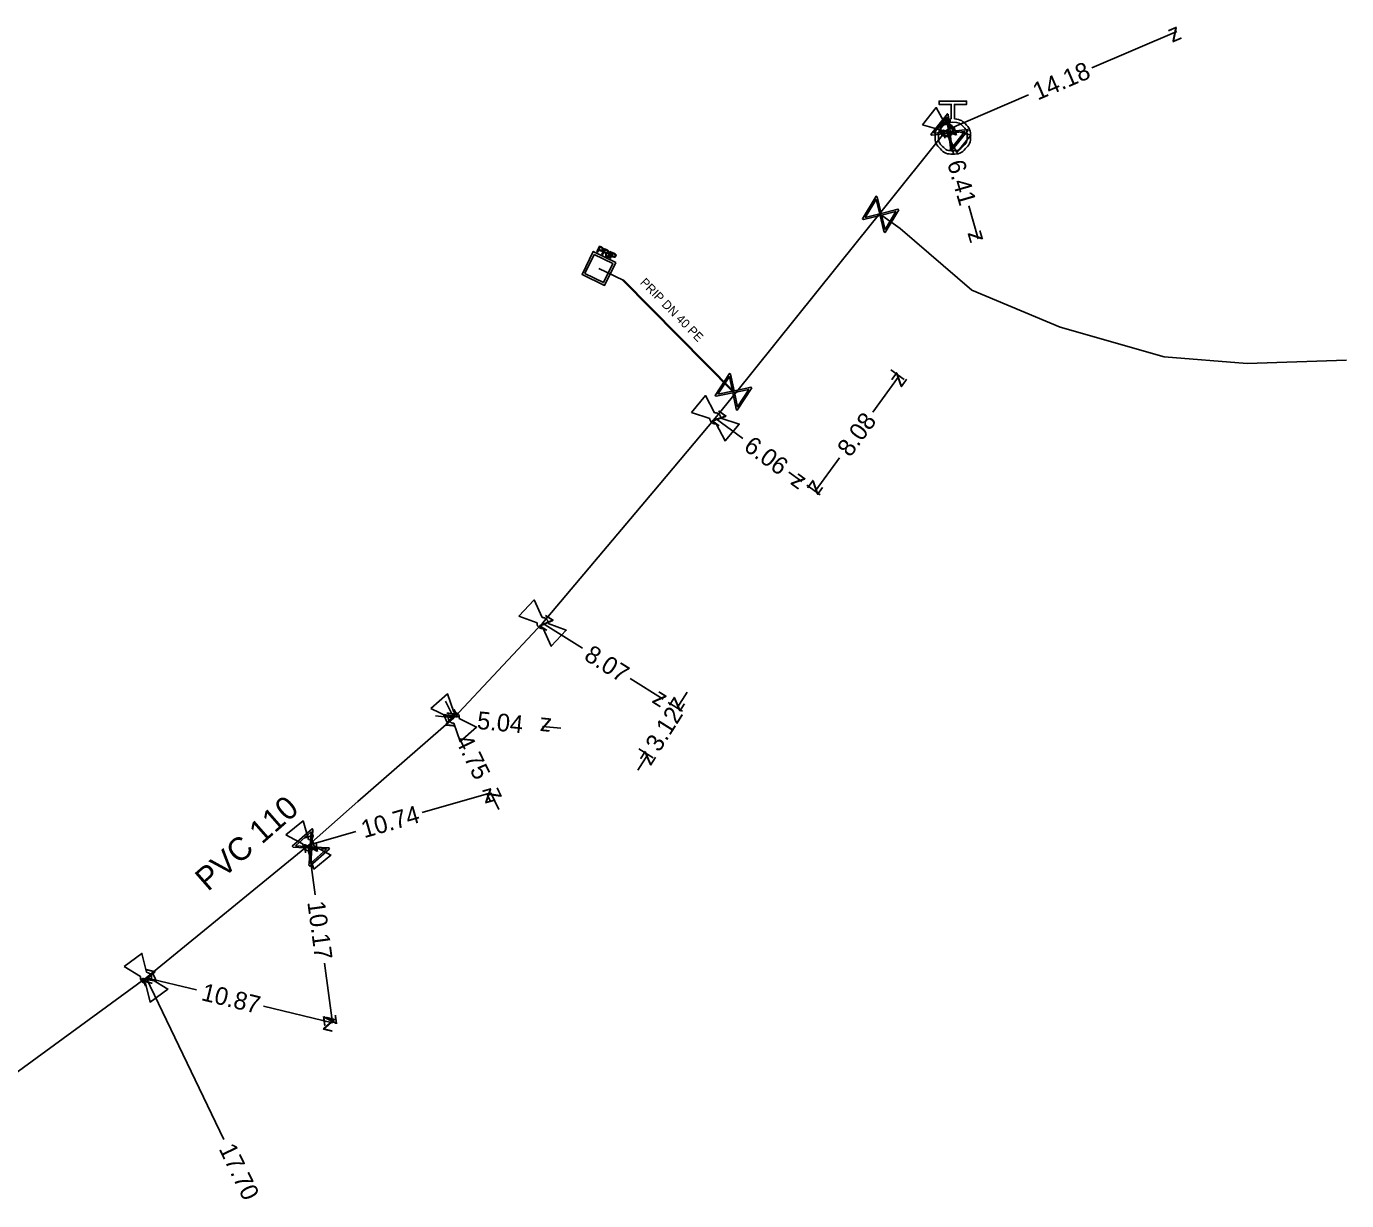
# Model space of a CAD drawing. Extents: x -643842 to -636370, y -1119190 to -1110210.
# Drawn here: x -637229 to -637154.3, y -1115924.6 to -1115858 of the extents above; entities that cross this region are included whole.
import ezdxf

# ---------------------------------------------------------------- set-up
doc = ezdxf.new("R2010")
doc.units = 0
for name, color, linetype in [('22', 7, 'Continuous'), ('Default', 7, 'Continuous'), ('Level 10', 7, 'Continuous'), ('Level 16', 7, 'Continuous'), ('Level 18', 7, 'Continuous'), ('Level 20', 7, 'Continuous'), ('Level 21', 7, 'Continuous'), ('Level 23', 7, 'Continuous'), ('Level 28', 7, 'Continuous'), ('Level 29', 7, 'Continuous'), ('Level 30', 7, 'Continuous'), ('Level 33', 7, 'Continuous')]:
    doc.layers.add(name, color=color, linetype=linetype)

msp = doc.modelspace()

# ---------------------------------------------------------------- linework, layer by layer
at = {"layer": 'Default'}
for points in [[(-637176.478, -1115863.274), (-637176.119, -1115863.303), (-637175.861, -1115863.563), (-637175.57, -1115863.856), (-637175.57, -1115864.272), (-637175.57, -1115864.686), (-637175.863, -1115864.978), (-637176.156, -1115865.27), (-637176.572, -1115865.27), (-637176.984, -1115865.27), (-637177.277, -1115864.978), (-637177.57, -1115864.686), (-637177.57, -1115864.272), (-637177.57, -1115863.856), (-637177.279, -1115863.563), (-637177.021, -1115863.301), (-637176.662, -1115863.274)], [(-637176.572, -1115863.456), (-637176.91, -1115863.456), (-637177.147, -1115863.693), (-637177.384, -1115863.93), (-637177.384, -1115864.268), (-637177.384, -1115864.606), (-637177.147, -1115864.843), (-637176.91, -1115865.081), (-637176.572, -1115865.081), (-637176.236, -1115865.081), (-637175.998, -1115864.843), (-637175.759, -1115864.606), (-637175.759, -1115864.268), (-637175.759, -1115863.93), (-637175.997, -1115863.693), (-637176.234, -1115863.456), (-637176.572, -1115863.456)], [(-637176.92, -1115863.535), (-637176.826, -1115863.535), (-637176.736, -1115863.583), (-637176.646, -1115863.632), (-637176.596, -1115863.722), (-637176.545, -1115863.812), (-637176.545, -1115863.91), (-637176.545, -1115864.008), (-637176.594, -1115864.097), (-637176.644, -1115864.186), (-637176.733, -1115864.236), (-637176.823, -1115864.285), (-637176.92, -1115864.285), (-637177.017, -1115864.285), (-637177.107, -1115864.236), (-637177.196, -1115864.186), (-637177.246, -1115864.097), (-637177.295, -1115864.008), (-637177.295, -1115863.91), (-637177.295, -1115863.812), (-637177.245, -1115863.722), (-637177.194, -1115863.632), (-637177.105, -1115863.583), (-637177.015, -1115863.535), (-637176.92, -1115863.535)], [(-637176.92, -1115863.582), (-637177.003, -1115863.582), (-637177.082, -1115863.624), (-637177.16, -1115863.666), (-637177.204, -1115863.745), (-637177.248, -1115863.824), (-637177.248, -1115863.91), (-637177.248, -1115863.996), (-637177.205, -1115864.074), (-637177.162, -1115864.151), (-637177.084, -1115864.195), (-637177.005, -1115864.238), (-637176.92, -1115864.238), (-637176.835, -1115864.238), (-637176.756, -1115864.195), (-637176.678, -1115864.151), (-637176.635, -1115864.074), (-637176.592, -1115863.996), (-637176.592, -1115863.91), (-637176.592, -1115863.824), (-637176.636, -1115863.745), (-637176.681, -1115863.666), (-637176.759, -1115863.624), (-637176.838, -1115863.582), (-637176.92, -1115863.582)], [(-637176.977, -1115863.601), (-637176.926, -1115863.592), (-637176.873, -1115863.6), (-637176.788, -1115863.615), (-637176.724, -1115863.666), (-637176.661, -1115863.717), (-637176.629, -1115863.795), (-637176.609, -1115863.846), (-637176.608, -1115863.899)], [(-637176.863, -1115864.217), (-637176.915, -1115864.227), (-637176.969, -1115864.218), (-637177.052, -1115864.205), (-637177.115, -1115864.154), (-637177.179, -1115864.102), (-637177.211, -1115864.022), (-637177.232, -1115863.973), (-637177.233, -1115863.92)], [(-637196.454, -1115870.551), (-637196.422, -1115870.567), (-637196.406, -1115870.579), (-637196.386, -1115870.594), (-637196.374, -1115870.613), (-637196.363, -1115870.632), (-637196.363, -1115870.656), (-637196.364, -1115870.681), (-637196.375, -1115870.705), (-637196.396, -1115870.747), (-637196.435, -1115870.762), (-637196.474, -1115870.778), (-637196.543, -1115870.744)], [(-637196.524, -1115870.707), (-637196.483, -1115870.727), (-637196.458, -1115870.72), (-637196.434, -1115870.713), (-637196.42, -1115870.685), (-637196.41, -1115870.665), (-637196.413, -1115870.646), (-637196.416, -1115870.627), (-637196.431, -1115870.614), (-637196.44, -1115870.606), (-637196.47, -1115870.591)], [(-637196.224, -1115870.979), (-637196.228, -1115870.941), (-637196.233, -1115870.919), (-637196.237, -1115870.898), (-637196.244, -1115870.887), (-637196.251, -1115870.876), (-637196.26, -1115870.869), (-637196.265, -1115870.864), (-637196.282, -1115870.856)], [(-637196.223, -1115870.84), (-637196.193, -1115870.854), (-637196.174, -1115870.856), (-637196.154, -1115870.858), (-637196.14, -1115870.849), (-637196.125, -1115870.84), (-637196.117, -1115870.823), (-637196.106, -1115870.801), (-637196.116, -1115870.779), (-637196.125, -1115870.756), (-637196.161, -1115870.738)], [(-637196.145, -1115870.701), (-637196.102, -1115870.722), (-637196.083, -1115870.742), (-637196.065, -1115870.762), (-637196.063, -1115870.79), (-637196.06, -1115870.818), (-637196.073, -1115870.845), (-637196.09, -1115870.88), (-637196.123, -1115870.892), (-637196.156, -1115870.905), (-637196.206, -1115870.889), (-637196.193, -1115870.906), (-637196.188, -1115870.918), (-637196.178, -1115870.943), (-637196.174, -1115870.978)], [(-637195.733, -1115870.902), (-637195.701, -1115870.918), (-637195.685, -1115870.93), (-637195.664, -1115870.945), (-637195.653, -1115870.964), (-637195.642, -1115870.983), (-637195.642, -1115871.007), (-637195.643, -1115871.032), (-637195.654, -1115871.056), (-637195.675, -1115871.098), (-637195.714, -1115871.113), (-637195.753, -1115871.129), (-637195.822, -1115871.096)], [(-637195.803, -1115871.058), (-637195.762, -1115871.079), (-637195.737, -1115871.071), (-637195.713, -1115871.064), (-637195.699, -1115871.036), (-637195.689, -1115871.016), (-637195.692, -1115870.997), (-637195.695, -1115870.978), (-637195.71, -1115870.965), (-637195.719, -1115870.957), (-637195.749, -1115870.942)], [(-637190.07, -1115879.929), (-637190.018, -1115879.922), (-637189.966, -1115879.931), (-637189.881, -1115879.948), (-637189.819, -1115880.001), (-637189.756, -1115880.053), (-637189.727, -1115880.132), (-637189.708, -1115880.184), (-637189.707, -1115880.236)], [(-637189.97, -1115880.548), (-637190.022, -1115880.557), (-637190.076, -1115880.547), (-637190.159, -1115880.531), (-637190.221, -1115880.479), (-637190.284, -1115880.426), (-637190.314, -1115880.344), (-637190.333, -1115880.295), (-637190.333, -1115880.242)], [(-637199.767, -1115892.151), (-637199.819, -1115892.157), (-637199.873, -1115892.144), (-637199.954, -1115892.124), (-637200.014, -1115892.068), (-637200.074, -1115892.012), (-637200.1, -1115891.929), (-637200.116, -1115891.879), (-637200.113, -1115891.826)], [(-637199.833, -1115891.528), (-637199.782, -1115891.523), (-637199.73, -1115891.535), (-637199.646, -1115891.556), (-637199.586, -1115891.612), (-637199.527, -1115891.668), (-637199.502, -1115891.749), (-637199.485, -1115891.801), (-637199.488, -1115891.854)], [(-637204.827, -1115897.513), (-637204.88, -1115897.513), (-637204.932, -1115897.495), (-637205.011, -1115897.468), (-637205.065, -1115897.406), (-637205.119, -1115897.344), (-637205.137, -1115897.259), (-637205.148, -1115897.208), (-637205.14, -1115897.155)], [(-637204.833, -1115896.886), (-637204.781, -1115896.886), (-637204.73, -1115896.903), (-637204.649, -1115896.933), (-637204.595, -1115896.994), (-637204.541, -1115897.056), (-637204.524, -1115897.138), (-637204.513, -1115897.192), (-637204.521, -1115897.244)], [(-637213.053, -1115904.095), (-637213.002, -1115904.097), (-637212.951, -1115904.116), (-637212.871, -1115904.148), (-637212.82, -1115904.211), (-637212.768, -1115904.275), (-637212.754, -1115904.358), (-637212.744, -1115904.411), (-637212.754, -1115904.463)], [(-637213.069, -1115904.721), (-637213.122, -1115904.72), (-637213.173, -1115904.701), (-637213.252, -1115904.67), (-637213.303, -1115904.607), (-637213.355, -1115904.544), (-637213.37, -1115904.458), (-637213.38, -1115904.406), (-637213.37, -1115904.354)], [(-637222.285, -1115912.242), (-637222.338, -1115912.238), (-637222.388, -1115912.215), (-637222.464, -1115912.181), (-637222.513, -1115912.115), (-637222.561, -1115912.049), (-637222.571, -1115911.962), (-637222.578, -1115911.91), (-637222.565, -1115911.858)], [(-637222.235, -1115911.617), (-637222.183, -1115911.622), (-637222.134, -1115911.643), (-637222.056, -1115911.68), (-637222.008, -1115911.746), (-637221.96, -1115911.812), (-637221.95, -1115911.896), (-637221.944, -1115911.95), (-637221.956, -1115912.001)]]:
    msp.add_open_spline(points, degree=3, dxfattribs=at)
at = {"layer": 'Level 10'}
for points in [[(-637168.693, -1115860.38), (-637163.89, -1115858.32)], [(-637172.285, -1115861.921), (-637176.92, -1115863.91)], [(-637176.519, -1115865.291), (-637176.92, -1115863.91)], [(-637175.672, -1115868.204), (-637175.13, -1115870.07)], [(-637181.1, -1115879.886), (-637179.606, -1115877.84)], [(-637180.077, -1115877.496), (-637179.324, -1115878.047)], [(-637188.465, -1115881.375), (-637190.02, -1115880.24)], [(-637182.992, -1115882.477), (-637184.37, -1115884.365)], [(-637185.848, -1115883.287), (-637185.124, -1115883.815)], [(-637184.841, -1115884.021), (-637184.088, -1115884.572)], [(-637197.548, -1115893.26), (-637199.8, -1115891.84)], [(-637194.835, -1115894.971), (-637192.977, -1115896.143)], [(-637191.618, -1115895.758), (-637192.179, -1115896.647)], [(-637205.292, -1115896.257), (-637204.83, -1115897.2)], [(-637192.681, -1115896.33), (-637191.882, -1115896.833)], [(-637205.875, -1115897.098), (-637204.83, -1115897.2)], [(-637198.765, -1115897.792), (-637199.81, -1115897.69)], [(-637194.402, -1115900.172), (-637193.842, -1115899.284)], [(-637194.344, -1115898.967), (-637193.545, -1115899.47)], [(-637206.621, -1115902.569), (-637202.74, -1115901.46)], [(-637202.278, -1115902.403), (-637202.74, -1115901.46)], [(-637210.379, -1115903.643), (-637213.062, -1115904.409)], [(-637212.681, -1115907.23), (-637213.062, -1115904.409)], [(-637212.158, -1115911.104), (-637211.7, -1115914.49)], [(-637219.406, -1115912.622), (-637222.26, -1115911.93)], [(-637217.859, -1115921.082), (-637222.26, -1115911.93)], [(-637215.607, -1115913.543), (-637211.7, -1115914.49)]]:
    msp.add_lwpolyline(points, dxfattribs=at)
at = {"layer": 'Level 16'}
for points in [[(-637175.709, -1115863.925), (-637176.648, -1115865.095), (-637176.699, -1115865.053), (-637176.709, -1115864.925), (-637176.802, -1115864.09), (-637177.767, -1115864.197), (-637177.818, -1115864.156), (-637176.879, -1115862.986), (-637176.828, -1115863.027), (-637176.724, -1115863.993), (-637175.889, -1115863.901), (-637175.761, -1115863.883), (-637175.709, -1115863.925)], [(-637177.65, -1115864.096), (-637176.812, -1115864.003), (-637176.904, -1115863.167), (-637177.65, -1115864.096)], [(-637175.881, -1115863.989), (-637176.714, -1115864.081), (-637176.622, -1115864.913), (-637175.881, -1115863.989)], [(-637179.631, -1115868.434), (-637180.404, -1115869.719), (-637180.46, -1115869.685), (-637180.487, -1115869.56), (-637180.691, -1115868.745), (-637181.633, -1115868.98), (-637181.689, -1115868.946), (-637180.916, -1115867.661), (-637180.86, -1115867.695), (-637180.627, -1115868.638), (-637179.812, -1115868.434), (-637179.687, -1115868.4), (-637179.631, -1115868.434)], [(-637181.53, -1115868.864), (-637180.712, -1115868.659), (-637180.916, -1115867.843), (-637181.53, -1115868.864)], [(-637179.792, -1115868.521), (-637180.606, -1115868.723), (-637180.403, -1115869.535), (-637179.792, -1115868.521)], [(-637187.956, -1115878.521), (-637188.78, -1115879.774), (-637188.836, -1115879.738), (-637188.857, -1115879.611), (-637189.028, -1115878.789), (-637189.979, -1115878.986), (-637190.034, -1115878.95), (-637189.21, -1115877.696), (-637189.154, -1115877.733), (-637188.96, -1115878.684), (-637188.138, -1115878.514), (-637188.011, -1115878.484), (-637187.956, -1115878.521)], [(-637189.872, -1115878.874), (-637189.046, -1115878.702), (-637189.217, -1115877.879), (-637189.872, -1115878.874)], [(-637188.121, -1115878.601), (-637188.942, -1115878.771), (-637188.772, -1115879.59), (-637188.121, -1115878.601)], [(-637211.861, -1115904.62), (-637212.99, -1115905.608), (-637213.033, -1115905.559), (-637213.021, -1115905.431), (-637212.966, -1115904.593), (-637213.935, -1115904.53), (-637213.978, -1115904.48), (-637212.85, -1115903.492), (-637212.806, -1115903.541), (-637212.872, -1115904.511), (-637212.034, -1115904.565), (-637211.905, -1115904.571), (-637211.861, -1115904.62)], [(-637213.802, -1115904.45), (-637212.96, -1115904.505), (-637212.906, -1115903.666), (-637213.802, -1115904.45)], [(-637212.042, -1115904.653), (-637212.878, -1115904.599), (-637212.933, -1115905.434), (-637212.042, -1115904.653)]]:
    msp.add_lwpolyline(points, dxfattribs=at)
at = {"layer": 'Level 18'}
for points in [[(-637195.661, -1115871.405), (-637196.295, -1115872.711), (-637197.566, -1115872.094), (-637196.933, -1115870.788), (-637195.661, -1115871.405)], [(-637196.878, -1115870.952), (-637197.404, -1115872.036), (-637196.35, -1115872.548), (-637195.824, -1115871.464), (-637196.878, -1115870.952)], [(-637196.732, -1115870.816), (-637196.575, -1115870.493), (-637196.454, -1115870.551)], [(-637196.543, -1115870.744), (-637196.626, -1115870.704), (-637196.69, -1115870.836), (-637196.732, -1115870.816)], [(-637196.47, -1115870.591), (-637196.552, -1115870.551), (-637196.608, -1115870.667)], [(-637196.608, -1115870.667), (-637196.524, -1115870.707)], [(-637196.444, -1115870.955), (-637196.287, -1115870.632), (-637196.145, -1115870.701)], [(-637196.282, -1115870.856), (-637196.331, -1115870.832), (-637196.401, -1115870.976), (-637196.444, -1115870.955)], [(-637196.161, -1115870.738), (-637196.262, -1115870.689), (-637196.314, -1115870.796)], [(-637196.314, -1115870.796), (-637196.223, -1115870.84)], [(-637196.174, -1115870.978), (-637196.161, -1115871.093), (-637196.214, -1115871.066), (-637196.224, -1115870.979)], [(-637196.117, -1115871.115), (-637195.961, -1115870.792), (-637195.919, -1115870.812), (-637196.075, -1115871.135), (-637196.117, -1115871.115)], [(-637196.011, -1115871.167), (-637195.854, -1115870.844), (-637195.733, -1115870.902)], [(-637195.822, -1115871.096), (-637195.905, -1115871.055), (-637195.969, -1115871.187), (-637196.011, -1115871.167)], [(-637195.749, -1115870.942), (-637195.831, -1115870.902), (-637195.887, -1115871.018)], [(-637195.887, -1115871.018), (-637195.803, -1115871.058)]]:
    msp.add_lwpolyline(points, dxfattribs=at)
at = {"layer": 'Level 21'}
msp.add_lwpolyline([(-637237.94, -1115924.63), (-637234.89, -1115921.16), (-637222.26, -1115911.93), (-637213.062, -1115904.409), (-637210.258, -1115901.954), (-637204.83, -1115897.2), (-637199.8, -1115891.84), (-637193.2, -1115884.012), (-637190.02, -1115880.24), (-637188.874, -1115878.812), (-637184.355, -1115873.178), (-637181.977, -1115870.214), (-637180.72, -1115868.647), (-637176.92, -1115863.91)], dxfattribs=at)
at = {"layer": 'Level 23'}
for points in [[(-637176.637, -1115864.19), (-637176.766, -1115864.037), (-637176.92, -1115863.91)], [(-637180.72, -1115868.647), (-637180.66, -1115868.69), (-637179.56, -1115869.48), (-637175.49, -1115872.98), (-637170.49, -1115875.08), (-637164.61, -1115876.76), (-637159.9, -1115877.14), (-637154.27, -1115876.95)], [(-637196.612, -1115871.747), (-637195.242, -1115872.412), (-637188.995, -1115878.735), (-637188.874, -1115878.812)], [(-637213.062, -1115904.409), (-637212.92, -1115904.55)]]:
    msp.add_lwpolyline(points, dxfattribs=at)
at = {"layer": 'Level 28'}
for points in [[(-637178.286, -1115863.615), (-637177.504, -1115862.64), (-637176.977, -1115863.601)], [(-637177.233, -1115863.92), (-637178.286, -1115863.615)], [(-637176.608, -1115863.899), (-637175.554, -1115864.204), (-637176.336, -1115865.179), (-637176.863, -1115864.217)], [(-637191.378, -1115879.912), (-637190.573, -1115878.956), (-637190.07, -1115879.929)], [(-637190.333, -1115880.242), (-637191.378, -1115879.912)], [(-637189.707, -1115880.236), (-637188.661, -1115880.567), (-637189.467, -1115881.523), (-637189.97, -1115880.548)], [(-637201.139, -1115891.44), (-637200.284, -1115890.529), (-637199.833, -1115891.528)], [(-637200.113, -1115891.826), (-637201.139, -1115891.44)], [(-637199.488, -1115891.854), (-637198.461, -1115892.24), (-637199.316, -1115893.151), (-637199.767, -1115892.151)], [(-637206.124, -1115896.671), (-637205.183, -1115895.848), (-637204.833, -1115896.886)], [(-637205.14, -1115897.155), (-637206.124, -1115896.671)], [(-637204.521, -1115897.244), (-637203.536, -1115897.729), (-637204.477, -1115898.552), (-637204.827, -1115897.513)], [(-637214.337, -1115903.837), (-637213.369, -1115903.046), (-637213.053, -1115904.095)], [(-637213.37, -1115904.354), (-637214.337, -1115903.837)], [(-637212.754, -1115904.463), (-637211.786, -1115904.981), (-637212.754, -1115905.772), (-637213.069, -1115904.721)], [(-637223.502, -1115911.29), (-637222.493, -1115910.552), (-637222.235, -1115911.617)], [(-637222.565, -1115911.858), (-637223.502, -1115911.29)], [(-637221.956, -1115912.001), (-637221.018, -1115912.571), (-637222.027, -1115913.308), (-637222.285, -1115912.242)]]:
    msp.add_lwpolyline(points, dxfattribs=at)
at = {"layer": 'Level 29'}
for points in [[(-637189.017, -1115878.757), (-637195.264, -1115872.434)], [(-637195.219, -1115872.39), (-637188.973, -1115878.713)]]:
    msp.add_lwpolyline(points, dxfattribs=at)
at = {"layer": 'Level 30'}
msp.add_lwpolyline([(-637188.995, -1115878.735), (-637195.242, -1115872.412)], dxfattribs=at)
at = {"layer": 'Level 33'}
msp.add_lwpolyline([(-637176.662, -1115863.274), (-637176.662, -1115862.454), (-637177.351, -1115862.454), (-637177.351, -1115862.27), (-637175.789, -1115862.27), (-637175.789, -1115862.454), (-637176.478, -1115862.454), (-637176.478, -1115863.274)], dxfattribs=at)

# ---------------------------------------------------------------- texts
at = {"layer": '22'}
msp.add_text('PRIP DN 40 PE', height=0.5, rotation=314.6525, dxfattribs=at).set_placement((-637194.317, -1115872.588))
at = {"layer": 'Level 10'}
for s, rotation, p in [('z', 23.2198, (-637164.152, -1115858.977)), ('14.18', 23.2198, (-637171.766, -1115862.243)), ('z', 203.21984, (-637176.658, -1115863.253)), ('z', 106.20306, (-637176.3, -1115864.251)), ('6.41', 286.20302, (-637176.901, -1115865.767)), ('z', 286.20304, (-637175.75, -1115869.729)), ('z', 53.86628, (-637179.497, -1115878.539)), ('z', 143.86351, (-637189.321, -1115880.131)), ('8.08', 53.86628, (-637182.382, -1115882.489)), ('6.06', 323.86353, (-637188.478, -1115881.985)), ('z', 323.86355, (-637185.823, -1115883.924)), ('z', 233.86626, (-637184.479, -1115883.667)), ('z', 147.76198, (-637199.11, -1115891.684)), ('8.07', 327.762, (-637197.519, -1115893.87)), ('z', 327.76196, (-637193.667, -1115896.299)), ('3.12', 57.7628, (-637193.197, -1115899.198)), ('z', 237.76278, (-637192.335, -1115895.957)), ('z', 296.13302, (-637205.499, -1115896.971)), ('z', 354.42506, (-637205.376, -1115897.649)), ('5.04', 354.42505, (-637203.545, -1115897.828)), ('z', 174.42503, (-637199.264, -1115897.241)), ('4.75', 296.13306, (-637204.763, -1115898.471)), ('z', 57.7628, (-637193.685, -1115899.973)), ('z', 15.94467, (-637203.083, -1115902.078)), ('z', 116.13304, (-637202.071, -1115901.689)), ('10.74', 15.94467, (-637209.905, -1115904.027)), ('z', 195.94465, (-637212.719, -1115903.791)), ('z', 97.6944, (-637212.5, -1115904.838)), ('10.17', 277.69437, (-637213.129, -1115907.644)), ('z', 166.37302, (-637221.656, -1115911.562)), ('z', 115.68184, (-637221.593, -1115912.164)), ('10.87', 346.37298, (-637219.183, -1115913.19)), ('z', 277.69438, (-637212.262, -1115914.061)), ('z', 346.373, (-637212.304, -1115914.858)), ('17.70', 295.68186, (-637218.158, -1115921.614))]:
    msp.add_text(s, height=1, rotation=rotation, dxfattribs=at).set_placement(p)
at = {"layer": 'Level 20'}
msp.add_text('PVC 110', height=1.3, rotation=41.20959, dxfattribs=at).set_placement((-637218.754, -1115907.075))

doc.saveas('drawing.dxf')
